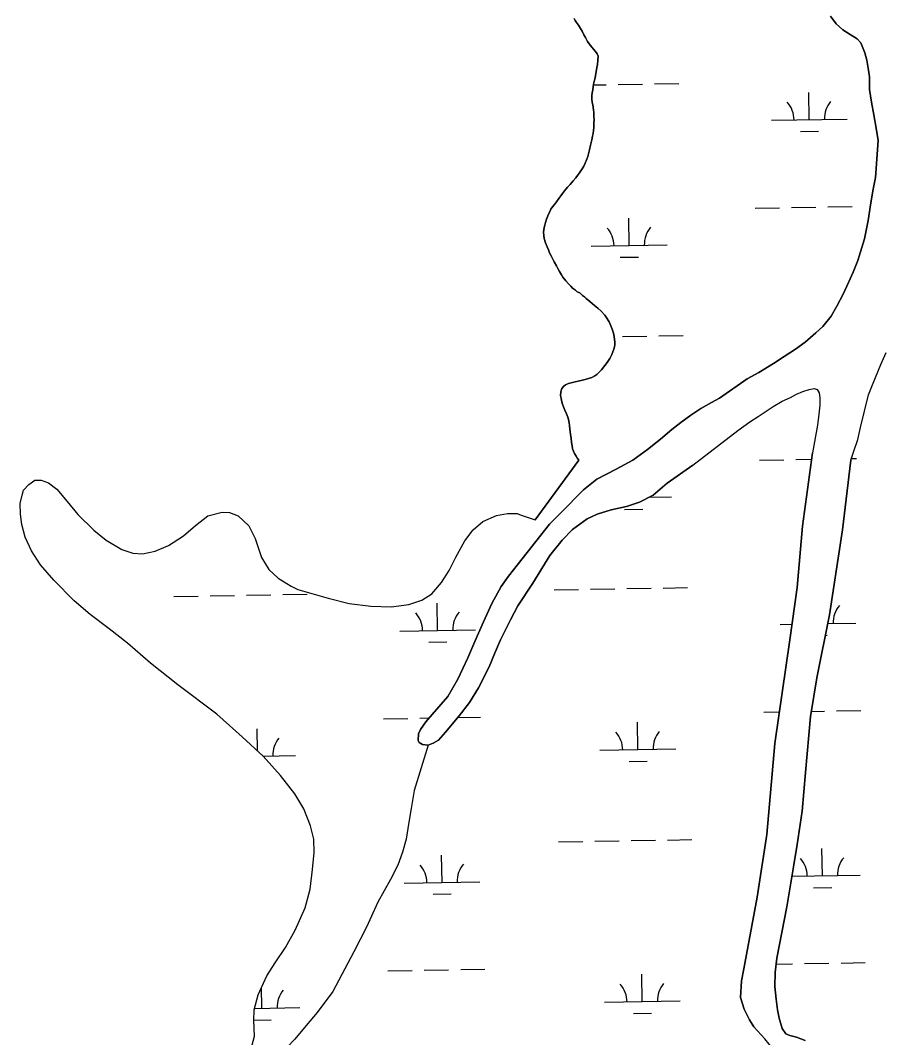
# Model space of a CAD drawing. Extents: x 3892998 to 3931244, y 278583 to 304547.
# Drawn here: x 3915555 to 3916693, y 300739 to 302082 of the extents above; entities that cross this region are included whole.
import ezdxf

# ---------------------------------------------------------------- set-up
doc = ezdxf.new("R2010")
doc.units = 0
doc.layers.add('V-TOPO-SHOR', color=7, linetype='Continuous')
doc.layers.add('V-WETL-SWMP', color=7, linetype='Continuous')

msp = doc.modelspace()

# ---------------------------------------------------------------- linework, layer by layer
at = {"layer": 'V-TOPO-SHOR'}
for points in [[(3916285.5, 302084.2), (3916287.1, 302081.5), (3916288.9, 302079), (3916291.4, 302075.5), (3916294.1, 302070.9), (3916296, 302067.5), (3916298.6, 302062.7), (3916300.5, 302059), (3916303.4, 302054), (3916305.5, 302050.7), (3916308.9, 302046.4), (3916311.3, 302043.6), (3916313.8, 302040.9), (3916315.9, 302037.6), (3916317.2, 302034.4), (3916317, 302028.7), (3916316.3, 302023.7), (3916315.6, 302019.4), (3916315.3, 302016.4), (3916313.7, 302009.1), (3916313.2, 302006.1), (3916312.5, 302002.9), (3916311.3, 301997.4), (3916310.9, 301994), (3916310.2, 301990.3), (3916309.5, 301986), (3916308.8, 301982.1), (3916309, 301978.2), (3916309.6, 301973.2)], [(3916382.6, 301515.7), (3916399.6, 301529.1), (3916414.5, 301541.7), (3916426.2, 301551), (3916439.7, 301560.7), (3916452.8, 301569.6), (3916467, 301577.3), (3916477.4, 301583.4), (3916513.9, 301608.6), (3916529.4, 301616.9), (3916548.7, 301629), (3916562.7, 301638), (3916577.6, 301647.8), (3916590.5, 301657.3), (3916604.7, 301669.3), (3916613.7, 301678), (3916624.9, 301691.6), (3916632.3, 301704.6), (3916640.4, 301720.4), (3916647.6, 301735.9), (3916653.9, 301749.4), (3916659.9, 301765.1), (3916668.7, 301793.4), (3916673.6, 301817.8), (3916677.2, 301841.1), (3916680.3, 301859.2), (3916683.3, 301874.5), (3916686.6, 301923.4), (3916684.1, 301939.6), (3916680.8, 301957.2), (3916678.1, 301974), (3916675.5, 301990.4), (3916675.1, 302007.4), (3916673.6, 302018.6), (3916671.6, 302029.1), (3916669.1, 302039), (3916664, 302052.2), (3916659, 302057.5), (3916649.8, 302063), (3916640, 302069.3), (3916631.2, 302077.1), (3916623.9, 302087.4)], [(3916309.6, 301973.2), (3916310.1, 301970.2), (3916311.2, 301963.8), (3916311.4, 301960.2), (3916311.8, 301954.9), (3916312, 301950.7), (3916311.7, 301946.7), (3916311.5, 301940.3), (3916311.2, 301936.6), (3916310.7, 301932.5), (3916310, 301928.8), (3916308.9, 301924.2), (3916307.3, 301916.9), (3916305.9, 301910.8), (3916304.5, 301905.7), (3916303.5, 301902.1), (3916302.4, 301898.5), (3916300.2, 301893.2), (3916298.2, 301889.5), (3916296.1, 301885.9), (3916292.6, 301880.6), (3916290.1, 301877.2), (3916287.8, 301874), (3916284.4, 301870.2), (3916282.3, 301867.5), (3916280.2, 301865.2), (3916277, 301861.7), (3916275.1, 301859.3), (3916272.9, 301857), (3916270.1, 301853.5), (3916268.2, 301850.1), (3916265.3, 301846.5), (3916262.2, 301842.2), (3916259.5, 301839), (3916257, 301835.6), (3916254.7, 301832.8), (3916253.5, 301829.6), (3916251, 301823.9), (3916249.3, 301819.3), (3916247.9, 301815.2), (3916246.8, 301811.6), (3916246.1, 301808.6), (3916245.3, 301802.5), (3916245.6, 301798.1), (3916246.2, 301794), (3916248, 301788), (3916250.2, 301782.8), (3916251.6, 301778.9), (3916253.2, 301775.2), (3916255.7, 301770.1), (3916257.3, 301766.7), (3916259.3, 301763.1), (3916262.2, 301758), (3916264.1, 301754.3), (3916266.3, 301750.6), (3916268.8, 301745.8), (3916270.6, 301742.9), (3916274.7, 301738), (3916278.3, 301734.1), (3916281.3, 301730.9), (3916283.4, 301728.6), (3916287.2, 301725.8), (3916289.8, 301723.6), (3916292.9, 301722.1), (3916296.8, 301718.9), (3916299.1, 301716.9), (3916301.6, 301714.6), (3916306.1, 301710.7), (3916309.5, 301708.3), (3916312.5, 301705.6), (3916316.9, 301702.1), (3916321.1, 301698), (3916325.9, 301692.7), (3916327.8, 301690), (3916331.8, 301683.8), (3916333.2, 301680.8), (3916335.9, 301674.4), (3916337.5, 301668.9), (3916338.6, 301664.7), (3916339.2, 301657.2), (3916339.2, 301653.8), (3916338.8, 301650.8), (3916338, 301647.8), (3916335.5, 301641), (3916332.5, 301635.7), (3916329, 301630.2), (3916326.3, 301626.2), (3916321.6, 301620.4), (3916318.4, 301617.3), (3916315.7, 301614.6), (3916313.1, 301612.7), (3916309, 301610.5), (3916304.7, 301609.1), (3916300.3, 301607.8), (3916296.6, 301606.9), (3916291.1, 301605.8), (3916286.8, 301604.8), (3916281.5, 301603.5), (3916278.1, 301602.6), (3916274.4, 301601), (3916271.9, 301599.2)], [(3916650.6, 301501.3), (3916654.3, 301512), (3916659.9, 301528.7), (3916663.4, 301544.3), (3916674.1, 301587.8), (3916678.5, 301598.6), (3916683.2, 301610.4), (3916690.1, 301627.8), (3916697.3, 301643.7)], [(3916271.9, 301599.2), (3916269.2, 301596), (3916268, 301591.7), (3916267.7, 301586.9), (3916268.4, 301583.2), (3916268.9, 301580.2), (3916270.4, 301575.5), (3916271.5, 301571.8), (3916273.3, 301567.4), (3916275.4, 301562.4), (3916277.2, 301558.2), (3916278.1, 301555.1), (3916279, 301550.7), (3916279.6, 301547.2), (3916280.1, 301542.5), (3916280.3, 301539.2), (3916280.9, 301535.4), (3916281.6, 301530.6), (3916282.3, 301524.8), (3916282.9, 301520.5), (3916283.6, 301516.4), (3916284.9, 301513.2), (3916286.1, 301510.4), (3916288.1, 301506.9), (3916289.9, 301503.8), (3916291.7, 301501.4), (3916234.3, 301422.7)], [(3916442.2, 301494.9), (3916501.5, 301540.5), (3916517.3, 301551.9), (3916528.3, 301559.2), (3916548.2, 301572.3), (3916560.2, 301579.1), (3916571, 301584.1), (3916579.2, 301588.4), (3916587.4, 301592), (3916595.9, 301594.7), (3916602.1, 301596.2), (3916606.2, 301594.8), (3916608.7, 301590.3), (3916609.6, 301583.6), (3916609.6, 301574), (3916608.3, 301562.2), (3916606.6, 301547.5), (3916599.9, 301511.2)], [(3916442.2, 301494.9), (3916408.4, 301471), (3916389.8, 301455.2), (3916371.9, 301445.9), (3916354.6, 301440.3), (3916334.5, 301435.7), (3916316.2, 301430.1), (3916302.8, 301424), (3916283.3, 301410.1), (3916269.6, 301395.9), (3916253.6, 301375.4), (3916231.2, 301339.1), (3916211.5, 301309.1), (3916201.7, 301290.9), (3916188.5, 301264.4), (3916180.6, 301246), (3916173.5, 301228.8), (3916159.4, 301200.8), (3916147.5, 301181.6), (3916134.1, 301164.1), (3916115.8, 301142.6), (3916106.6, 301132.1), (3916099.6, 301128), (3916092.8, 301125.5), (3916085.7, 301126.2), (3916081.2, 301129), (3916080, 301131.6), (3916080.3, 301140.1), (3916082.7, 301145.9), (3916089.9, 301156.1), (3916098.2, 301165.8), (3916119, 301189.6), (3916132.1, 301212.3), (3916145.2, 301240.6), (3916154.4, 301262.2), (3916166.1, 301288.2), (3916177, 301312.2), (3916189.3, 301334.7), (3916199, 301348.5), (3916253.2, 301416.9), (3916268.4, 301432.3), (3916280, 301443.7), (3916286, 301450.4), (3916298, 301462.2), (3916315.4, 301476.3), (3916340.9, 301489.6), (3916363.1, 301501.3), (3916382.6, 301515.7)], [(3916562.4, 300687.2), (3916561.2, 300700.7), (3916556.3, 300712), (3916548.6, 300723.8), (3916537, 300737.6), (3916522.9, 300753.8), (3916516.8, 300762.8), (3916509.8, 300776.8), (3916505.1, 300792.1), (3916506.3, 300814.5), (3916509.6, 300830), (3916527.1, 300924.5), (3916540, 301007.4), (3916550.5, 301127.5), (3916570.4, 301264.1), (3916579.9, 301333.3), (3916586.7, 301414.1), (3916599.9, 301511.2)], [(3916650.6, 301501.3), (3916639.7, 301409.6), (3916622.7, 301297.2), (3916605.7, 301214), (3916597.3, 301163), (3916590.9, 301089.4), (3916586.3, 301038.4), (3916580, 300994.4), (3916575.1, 300964.6), (3916566.3, 300912.1), (3916553.1, 300844.3), (3916550.7, 300825.3), (3916550.5, 300806.8), (3916552, 300790.3), (3916554.1, 300776), (3916556.1, 300765), (3916560, 300751.3), (3916564.9, 300744.5), (3916570.4, 300742.1), (3916578.8, 300739.8), (3916590.2, 300735.6)], [(3915860.2, 300727.9), (3915863.7, 300741.4), (3915862.8, 300761.9), (3915863.6, 300775.9), (3915868.5, 300795.7), (3915880.2, 300821), (3915891.3, 300838.2), (3915904.7, 300858.3), (3915917.6, 300881), (3915930.6, 300910.5), (3915937.2, 300935.1), (3915940.4, 300961), (3915942.7, 300983.6), (3915942.1, 301001.1), (3915937.9, 301018.8), (3915929.1, 301041.3), (3915917, 301061.1), (3915898.2, 301085.4), (3915875.2, 301110.6), (3915847.4, 301136.3), (3915814.3, 301166.3), (3915762.9, 301205.1), (3915726.8, 301233.4), (3915696.2, 301259.8), (3915672, 301278.9), (3915647, 301297.9), (3915626.1, 301315.8), (3915599.1, 301343), (3915581.4, 301363.4), (3915569.7, 301381.6), (3915561.5, 301399.9), (3915556.7, 301416.6), (3915555.2, 301430.3), (3915554.9, 301444.4), (3915557.8, 301456.9), (3915559.3, 301461.6), (3915566.1, 301469.3), (3915573.9, 301475), (3915582.4, 301475.1), (3915592.1, 301471.5), (3915602.9, 301463), (3915616.7, 301446.8), (3915630.8, 301429.5), (3915652.1, 301409.2), (3915668, 301396), (3915688.8, 301383.3), (3915703.2, 301378.6), (3915716.1, 301377.9), (3915732.8, 301381.1), (3915750.3, 301388.9), (3915770.3, 301401.7), (3915785.9, 301415.2), (3915802.1, 301428), (3915821.2, 301432.8), (3915830.7, 301432.5), (3915842.4, 301428), (3915856.3, 301414.8), (3915864.7, 301397.9), (3915872.9, 301373), (3915882.6, 301357), (3915895, 301345.6), (3915912.4, 301335), (3915920.9, 301330.9), (3915960.9, 301319.1), (3915988.8, 301312.1), (3916017.2, 301308.9), (3916044, 301307.8), (3916067.6, 301311), (3916084.5, 301316.8), (3916097.7, 301325), (3916110.5, 301339.8), (3916120.8, 301355.6), (3916129.5, 301373.2), (3916141.5, 301394.9), (3916152.2, 301409.5), (3916165.2, 301420.5), (3916183.1, 301428.5), (3916197.6, 301431.1), (3916210.3, 301431), (3916215.5, 301429), (3916234.3, 301422.7)], [(3916092.8, 301125.5), (3916074.7, 301065.5), (3916070.7, 301041.5), (3916066.9, 301021.1), (3916064.2, 301001.3), (3916059.1, 300984.1), (3916053, 300966.9), (3916043.1, 300947.9), (3916026.6, 300917.9), (3916011.8, 300885.2), (3915994.8, 300852.6), (3915967.4, 300800.3), (3915946.5, 300772.3), (3915932.1, 300755.5), (3915917, 300737.4), (3915907, 300726.9), (3915895.6, 300718.9), (3915886.5, 300714.8), (3915870.4, 300712.2), (3915852.1, 300715.1)]]:
    msp.add_lwpolyline(points, dxfattribs=at)
at = {"layer": 'V-WETL-SWMP'}
for p, q in [((3916311.2, 301996.6), (3916327.7, 301996.9)), ((3916343.7, 301997.1), (3916375.7, 301997.7)), ((3916391.7, 301998), (3916423.7, 301998.5)), ((3916595.8, 301950.7), (3916595.2, 301986.7)), ((3916545.9, 301949.9), (3916645.8, 301951.6)), ((3916584.1, 301935.1), (3916608.1, 301935.5)), ((3916524.4, 301834.1), (3916556.4, 301834.6)), ((3916572.4, 301834.9), (3916604.4, 301835.4)), ((3916620.4, 301835.7), (3916652.4, 301836.3)), ((3916358.2, 301784.7), (3916357.6, 301820.7)), ((3916308.2, 301783.9), (3916408.2, 301785.6)), ((3916346.5, 301769.1), (3916370.5, 301769.5)), ((3916349.4, 301664.5), (3916381.4, 301665.1)), ((3916397.4, 301665.3), (3916429.4, 301665.9)), ((3916651.4, 301503.5), (3916658.2, 301503.7)), ((3916530.2, 301501.4), (3916562.2, 301502)), ((3916578.2, 301502.3), (3916598.7, 301502.6)), ((3916384.5, 301452.5), (3916414, 301453)), ((3916352.2, 301436.5), (3916376.2, 301436.9)), ((3916259.2, 301330.2), (3916291.2, 301330.8)), ((3916307.2, 301331), (3916339.2, 301331.6)), ((3916355.2, 301331.9), (3916387.2, 301332.4)), ((3916403.2, 301332.7), (3916435.2, 301333.3)), ((3915757.4, 301321.5), (3915789.4, 301322.1)), ((3915805.4, 301322.4), (3915837.4, 301322.9)), ((3915853.4, 301323.2), (3915885.4, 301323.7)), ((3915901.4, 301324), (3915933.4, 301324.6)), ((3916105.5, 301276.8), (3916104.9, 301312.8)), ((3916055.5, 301275.9), (3916155.5, 301277.7)), ((3916557.4, 301284.6), (3916573.2, 301284.9)), ((3916620.3, 301285.7), (3916657.4, 301286.4)), ((3916093.8, 301261.2), (3916117.8, 301261.6)), ((3916617.2, 301270.2), (3916619.6, 301270.3)), ((3916536, 301168.8), (3916556.6, 301169.2)), ((3916598.4, 301169.9), (3916615.9, 301170.2)), ((3916631.9, 301170.5), (3916663.9, 301171)), ((3916034.1, 301160.1), (3916066.1, 301160.7)), ((3916082.1, 301161), (3916094.2, 301161.2)), ((3916132.2, 301161.8), (3916162.1, 301162.3)), ((3916369.7, 301119.5), (3916369.1, 301155.5)), ((3915867.8, 301117.4), (3915867.3, 301146.8)), ((3916319.7, 301118.6), (3916419.7, 301120.4)), ((3915874.8, 301110.9), (3915917.9, 301111.7)), ((3916358, 301103.9), (3916382, 301104.3)), ((3916265, 300997.6), (3916297, 300998.1)), ((3916313, 300998.4), (3916345, 300999)), ((3916361, 300999.3), (3916393, 300999.8)), ((3916409, 301000.1), (3916440.9, 301000.6)), ((3916111.3, 300944.2), (3916110.7, 300980.2)), ((3916613.1, 300952.9), (3916612.5, 300988.9)), ((3916573, 300952.2), (3916663.1, 300953.7)), ((3916061.3, 300943.3), (3916161.3, 300945)), ((3916099.6, 300928.5), (3916123.5, 300929)), ((3916601.4, 300937.2), (3916625.4, 300937.6)), ((3916552.1, 300836.4), (3916573.7, 300836.7)), ((3916589.7, 300837), (3916621.7, 300837.6)), ((3916637.7, 300837.8), (3916669.7, 300838.4)), ((3916039.9, 300827.5), (3916071.9, 300828.1)), ((3916087.9, 300828.3), (3916119.9, 300828.9)), ((3916135.9, 300829.2), (3916167.9, 300829.7)), ((3916375.5, 300786.9), (3916374.9, 300822.9)), ((3915873.6, 300778.2), (3915873.2, 300805.8)), ((3915864.1, 300778), (3915923.6, 300779)), ((3916325.5, 300786), (3916425.5, 300787.7)), ((3916363.8, 300771.2), (3916387.7, 300771.6)), ((3915862.9, 300762.6), (3915885.9, 300763))]:
    msp.add_line(p, q, dxfattribs=at)
for points in [[(3916309.6, 301973.2), (3916309, 301978.2), (3916308.8, 301982.1), (3916309.5, 301986), (3916310.2, 301990.3), (3916310.9, 301994), (3916311.3, 301997.4), (3916312.5, 302002.9), (3916313.2, 302006.1), (3916313.7, 302009.1), (3916315.3, 302016.4), (3916315.6, 302019.4), (3916316.3, 302023.7), (3916317, 302028.7), (3916317.2, 302034.4), (3916315.9, 302037.6), (3916313.8, 302040.9), (3916311.3, 302043.6), (3916308.9, 302046.4), (3916305.5, 302050.7), (3916303.4, 302054), (3916300.5, 302059), (3916298.6, 302062.7), (3916296, 302067.5), (3916294.1, 302070.9), (3916291.4, 302075.5), (3916288.9, 302079), (3916287.1, 302081.5), (3916285.5, 302084.2)], [(3916623.9, 302087.4), (3916631.2, 302077.1), (3916640, 302069.3), (3916649.8, 302063), (3916659, 302057.5), (3916664, 302052.2), (3916669.1, 302039), (3916671.6, 302029.1), (3916673.6, 302018.6), (3916675.1, 302007.4), (3916675.5, 301990.4), (3916678.1, 301974), (3916680.8, 301957.2)], [(3916271.9, 301599.2), (3916274.4, 301601), (3916278.1, 301602.6), (3916281.5, 301603.5), (3916286.8, 301604.8), (3916291.1, 301605.8), (3916296.6, 301606.9), (3916300.3, 301607.8), (3916304.7, 301609.1), (3916309, 301610.5), (3916313.1, 301612.7), (3916315.7, 301614.6), (3916318.4, 301617.3), (3916321.6, 301620.4), (3916326.3, 301626.2), (3916329, 301630.2), (3916332.5, 301635.7), (3916335.5, 301641), (3916338, 301647.8), (3916338.8, 301650.8), (3916339.2, 301653.8), (3916339.2, 301657.2), (3916338.6, 301664.7), (3916337.5, 301668.9), (3916335.9, 301674.4), (3916333.2, 301680.8), (3916331.8, 301683.8), (3916327.8, 301690), (3916325.9, 301692.7), (3916321.1, 301698), (3916316.9, 301702.1), (3916312.5, 301705.6), (3916309.5, 301708.3), (3916306.1, 301710.7), (3916301.6, 301714.6), (3916299.1, 301716.9), (3916296.8, 301718.9), (3916292.9, 301722.1), (3916289.8, 301723.6), (3916287.2, 301725.8), (3916283.4, 301728.6), (3916281.3, 301730.9), (3916278.3, 301734.1), (3916274.7, 301738), (3916270.6, 301742.9), (3916268.8, 301745.8), (3916266.3, 301750.6), (3916264.1, 301754.3), (3916262.2, 301758), (3916259.3, 301763.1), (3916257.3, 301766.7), (3916255.7, 301770.1), (3916253.2, 301775.2), (3916251.6, 301778.9), (3916250.2, 301782.8), (3916248, 301788), (3916246.2, 301794), (3916245.6, 301798.1), (3916245.3, 301802.5), (3916246.1, 301808.6), (3916246.8, 301811.6), (3916247.9, 301815.2), (3916249.3, 301819.3), (3916251, 301823.9), (3916253.5, 301829.6), (3916254.7, 301832.8), (3916257, 301835.6), (3916259.5, 301839), (3916262.2, 301842.2), (3916265.3, 301846.5), (3916268.2, 301850.1), (3916270.1, 301853.5), (3916272.9, 301857), (3916275.1, 301859.3), (3916277, 301861.7), (3916280.2, 301865.2), (3916282.3, 301867.5), (3916284.4, 301870.2), (3916287.8, 301874), (3916290.1, 301877.2), (3916292.6, 301880.6), (3916296.1, 301885.9), (3916298.2, 301889.5), (3916300.2, 301893.2), (3916302.4, 301898.5), (3916303.5, 301902.1), (3916304.5, 301905.7), (3916305.9, 301910.8), (3916307.3, 301916.9), (3916308.9, 301924.2), (3916310, 301928.8), (3916310.7, 301932.5), (3916311.2, 301936.6), (3916311.5, 301940.3), (3916311.7, 301946.7), (3916312, 301950.7), (3916311.8, 301954.9), (3916311.4, 301960.2), (3916311.2, 301963.8), (3916310.1, 301970.2), (3916309.6, 301973.2)], [(3916680.8, 301957.2), (3916684.1, 301939.6), (3916686.6, 301923.4), (3916683.3, 301874.5), (3916680.3, 301859.2), (3916677.2, 301841.1), (3916673.6, 301817.8), (3916668.7, 301793.4), (3916659.9, 301765.1), (3916653.9, 301749.4), (3916647.6, 301735.9), (3916640.4, 301720.4), (3916632.3, 301704.6), (3916624.9, 301691.6), (3916613.7, 301678), (3916604.7, 301669.3), (3916590.5, 301657.3), (3916577.6, 301647.8), (3916562.7, 301638), (3916548.7, 301629), (3916529.4, 301616.9), (3916513.9, 301608.6), (3916477.4, 301583.4), (3916467, 301577.3), (3916452.8, 301569.6), (3916439.7, 301560.7), (3916426.2, 301551), (3916414.5, 301541.7), (3916399.6, 301529.1), (3916382.6, 301515.7), (3916363.1, 301501.3), (3916340.9, 301489.6), (3916315.4, 301476.3), (3916298, 301462.2), (3916286, 301450.4), (3916280, 301443.7), (3916268.4, 301432.3), (3916253.2, 301416.9), (3916199, 301348.5), (3916189.3, 301334.7), (3916177, 301312.2), (3916166.1, 301288.2), (3916154.4, 301262.2), (3916145.2, 301240.6), (3916132.1, 301212.3), (3916119, 301189.6), (3916098.2, 301165.8), (3916089.9, 301156.1), (3916082.7, 301145.9), (3916080.3, 301140.1), (3916080, 301131.6), (3916081.2, 301129), (3916085.7, 301126.2), (3916092.8, 301125.5), (3916099.6, 301128), (3916106.6, 301132.1), (3916115.8, 301142.6), (3916134.1, 301164.1), (3916147.5, 301181.6), (3916159.4, 301200.8), (3916173.5, 301228.8), (3916180.6, 301246), (3916188.5, 301264.4), (3916201.7, 301290.9), (3916211.5, 301309.1), (3916231.2, 301339.1), (3916253.6, 301375.4), (3916269.6, 301395.9), (3916283.3, 301410.1), (3916302.8, 301424), (3916316.2, 301430.1), (3916334.5, 301435.7), (3916354.6, 301440.3), (3916371.9, 301445.9), (3916389.8, 301455.2), (3916408.4, 301471), (3916442.2, 301494.9), (3916501.5, 301540.5), (3916517.3, 301551.9), (3916528.3, 301559.2), (3916548.2, 301572.3), (3916560.2, 301579.1), (3916571, 301584.1), (3916579.2, 301588.4), (3916587.4, 301592), (3916595.9, 301594.7), (3916602.1, 301596.2), (3916606.2, 301594.8), (3916608.7, 301590.3), (3916609.6, 301583.6), (3916609.6, 301574), (3916608.3, 301562.2), (3916606.6, 301547.5), (3916599.9, 301511.2), (3916586.7, 301414.1), (3916579.9, 301333.3), (3916570.4, 301264.1), (3916550.5, 301127.5), (3916540, 301007.4), (3916527.1, 300924.5), (3916509.6, 300830)], [(3916590.2, 300735.6), (3916578.8, 300739.8), (3916570.4, 300742.1), (3916564.9, 300744.5), (3916560, 300751.3), (3916556.1, 300765), (3916554.1, 300776), (3916552, 300790.3), (3916550.5, 300806.8), (3916550.7, 300825.3), (3916553.1, 300844.3), (3916566.3, 300912.1), (3916575.1, 300964.6), (3916580, 300994.4), (3916586.3, 301038.4), (3916590.9, 301089.4), (3916597.3, 301163), (3916605.7, 301214), (3916622.7, 301297.2), (3916639.7, 301409.6), (3916650.6, 301501.3), (3916654.3, 301512), (3916659.9, 301528.7), (3916663.4, 301544.3), (3916674.1, 301587.8), (3916678.5, 301598.6), (3916683.2, 301610.4), (3916690.1, 301627.8), (3916697.3, 301643.7)], [(3915630.8, 301429.5), (3915652.1, 301409.2), (3915668, 301396), (3915688.8, 301383.3), (3915703.2, 301378.6), (3915716.1, 301377.9), (3915732.8, 301381.1), (3915750.3, 301388.9), (3915770.3, 301401.7), (3915785.9, 301415.2), (3915802.1, 301428), (3915821.2, 301432.8), (3915830.7, 301432.5), (3915842.4, 301428), (3915856.3, 301414.8), (3915864.7, 301397.9), (3915872.9, 301373), (3915882.6, 301357), (3915895, 301345.6), (3915912.4, 301335), (3915920.9, 301330.9), (3915960.9, 301319.1), (3915988.8, 301312.1), (3916017.2, 301308.9), (3916044, 301307.8), (3916067.6, 301311), (3916084.5, 301316.8), (3916097.7, 301325), (3916110.5, 301339.8), (3916120.8, 301355.6), (3916129.5, 301373.2), (3916141.5, 301394.9), (3916152.2, 301409.5), (3916165.2, 301420.5), (3916183.1, 301428.5), (3916197.6, 301431.1), (3916210.3, 301431), (3916215.5, 301429), (3916234.3, 301422.7), (3916291.7, 301501.4), (3916289.9, 301503.8), (3916288.1, 301506.8), (3916286.1, 301510.4), (3916284.9, 301513.2), (3916283.6, 301516.4), (3916282.9, 301520.5), (3916282.3, 301524.8), (3916281.6, 301530.6), (3916280.9, 301535.4), (3916280.3, 301539.2), (3916280.1, 301542.5), (3916279.6, 301547.2), (3916279, 301550.7), (3916278.1, 301555.1), (3916277.2, 301558.2), (3916275.4, 301562.4), (3916273.3, 301567.4), (3916271.5, 301571.8), (3916270.4, 301575.5), (3916268.9, 301580.2), (3916268.4, 301583.2), (3916267.7, 301586.9), (3916268, 301591.7), (3916269.2, 301596), (3916271.9, 301599.2)], [(3915860.2, 300727.9), (3915863.7, 300741.4), (3915862.8, 300761.9), (3915863.6, 300775.9), (3915868.5, 300795.7), (3915880.2, 300821), (3915891.3, 300838.2), (3915904.7, 300858.3), (3915917.6, 300881), (3915930.6, 300910.5), (3915937.2, 300935.1), (3915940.4, 300961), (3915942.7, 300983.6), (3915942.1, 301001.1), (3915937.9, 301018.8), (3915929.1, 301041.3), (3915917, 301061.1), (3915898.2, 301085.4), (3915875.2, 301110.6), (3915847.4, 301136.3), (3915814.3, 301166.3), (3915762.9, 301205.1), (3915726.8, 301233.4), (3915696.2, 301259.8), (3915672, 301278.9), (3915647, 301297.9), (3915626.1, 301315.8), (3915599.1, 301343), (3915581.4, 301363.4), (3915569.7, 301381.6), (3915561.5, 301399.9), (3915556.7, 301416.6), (3915555.2, 301430.3), (3915554.9, 301444.4), (3915557.8, 301456.9), (3915559.3, 301461.6), (3915566.1, 301469.3), (3915573.9, 301475), (3915582.4, 301475.1), (3915592.1, 301471.5), (3915602.9, 301463), (3915616.7, 301446.8), (3915630.8, 301429.5)], [(3916509.6, 300830), (3916506.3, 300814.5), (3916505.1, 300792.1), (3916509.8, 300776.8), (3916516.8, 300762.8), (3916522.9, 300753.8), (3916537, 300737.6)]]:
    msp.add_lwpolyline(points, dxfattribs=at)
for centre, start, end in [((3916540.6, 301950.3), 0.2199, 41.7635), ((3916651.1, 301952.2), 140.2199, 181.7635), ((3916303, 301784.3), 0.2199, 41.7635), ((3916413.4, 301786.2), 140.2199, 181.7635), ((3916662.6, 301286.9), 140.2199, 181.7635), ((3916050.3, 301276.3), 0.2199, 41.7635), ((3916160.8, 301278.2), 140.2199, 181.7635), ((3916314.5, 301119), 0.2199, 41.7635), ((3916425, 301120.9), 140.2199, 181.7635), ((3915923.1, 301112.2), 140.2199, 181.7635), ((3916056, 300943.7), 0.2199, 41.7635), ((3916166.5, 300945.6), 140.2199, 181.7635), ((3916557.9, 300952.4), 0.2199, 41.7635), ((3916668.3, 300954.3), 140.2199, 181.7635), ((3916320.2, 300786.4), 0.2199, 41.7635), ((3916430.7, 300788.3), 140.2199, 181.7635), ((3915928.9, 300779.6), 140.2199, 181.7635)]:
    msp.add_arc(centre, 35.2, start, end, dxfattribs=at)

doc.saveas('drawing.dxf')
